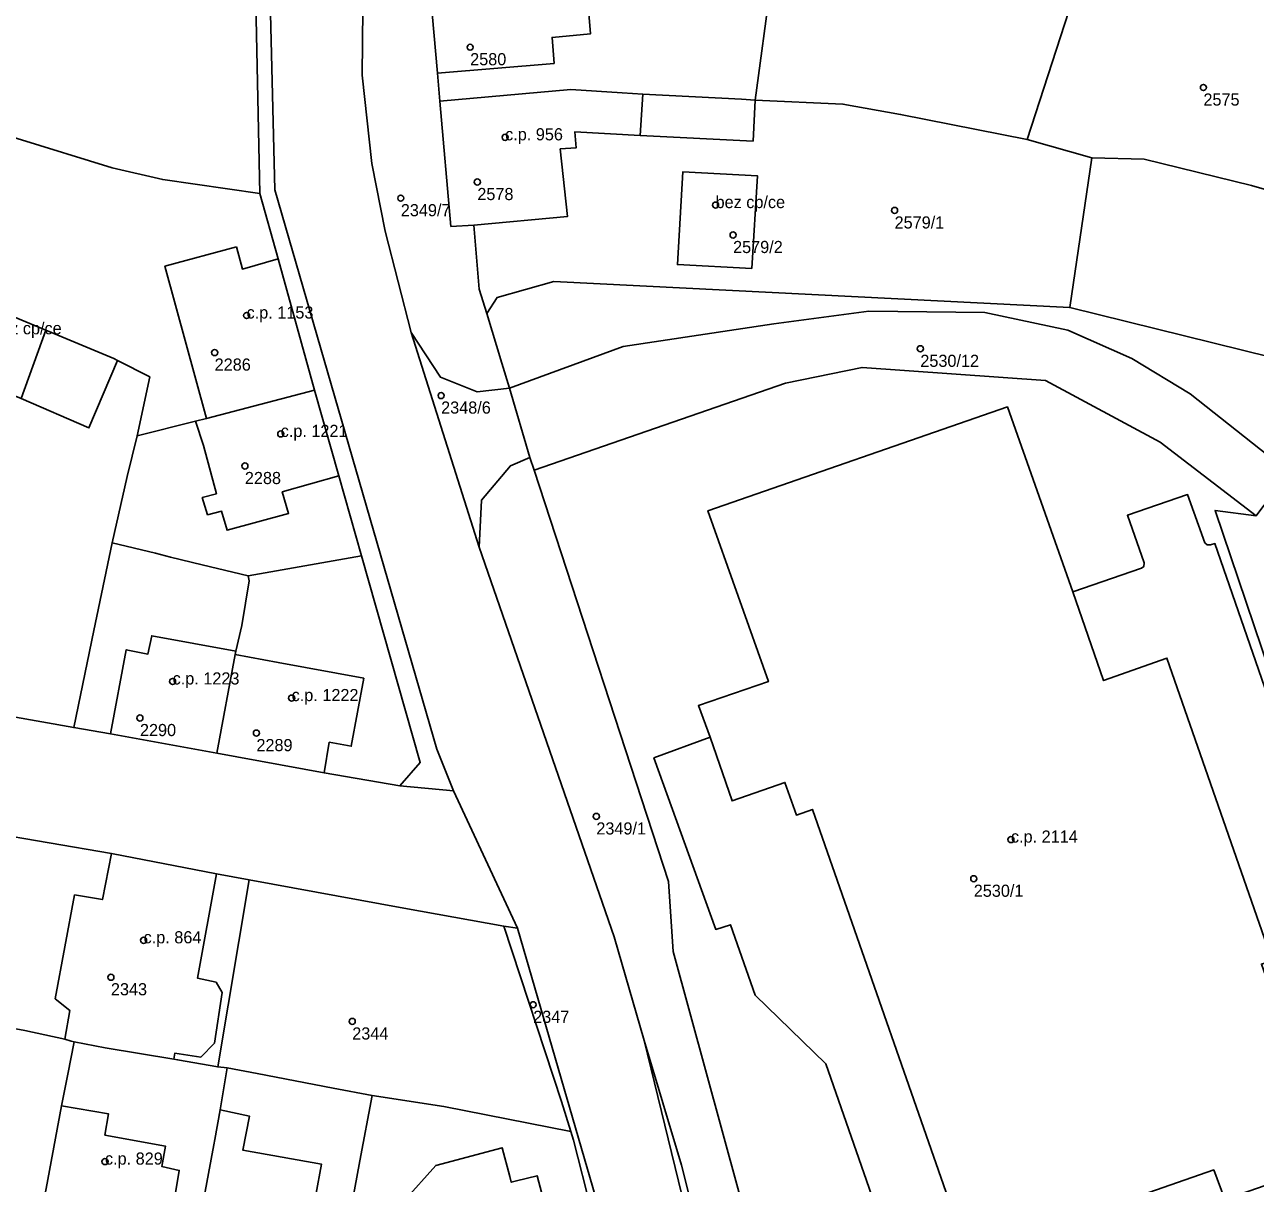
# Model space of a CAD drawing. Extents: x -878211 to -870363, y -1058464 to -1052522.
# Drawn here: x -874320.3 to -874218.9, y -1055380.5 to -1055285.1 of the extents above; entities that cross this region are included whole.
import ezdxf

# ---------------------------------------------------------------- set-up
doc = ezdxf.new("R2010")
doc.units = 0
for name, color, linetype in [('Definiční body', 7, 'Continuous'), ('Polygon budovy', 7, 'Continuous'), ('Polygon parcely', 7, 'Continuous')]:
    doc.layers.add(name, color=color, linetype=linetype)

msp = doc.modelspace()

# ---------------------------------------------------------------- linework, layer by layer
at = {"layer": 'Definiční body'}
for centre in [(-874283.59, -1055286.91994), (-874223.21, -1055290.23994), (-874280.71, -1055294.33994), (-874283, -1055298.01994), (-874289.3, -1055299.34994), (-874263.38, -1055299.91994), (-874248.64, -1055300.35994), (-874261.94, -1055302.37994), (-874302, -1055309.00994), (-874304.63, -1055312.05994), (-874246.52, -1055311.74994), (-874285.98, -1055315.59994), (-874299.19, -1055318.75994), (-874302.14, -1055321.39994), (-874308.09, -1055339.13994), (-874298.29, -1055340.50994), (-874310.78, -1055342.14994), (-874301.19, -1055343.38994), (-874273.2, -1055350.24994), (-874239.06, -1055352.15994), (-874242.12, -1055355.37994), (-874310.48, -1055360.44994), (-874313.17, -1055363.48994), (-874278.4, -1055365.75994), (-874293.3, -1055367.12994), (-874313.66, -1055378.66994)]:
    msp.add_circle(centre, 0.25, dxfattribs=at)
at = {"layer": 'Polygon budovy'}
for points in [[(-874286.85, -1055282.57), (-874286.28, -1055289.07), (-874276.68, -1055288.25), (-874276.84, -1055286.12), (-874273.67, -1055285.82), (-874274.03, -1055281.43), (-874274.23, -1055281.45)], [(-874286.08, -1055291.37), (-874285.17, -1055301.68), (-874283.3, -1055301.58), (-874275.58, -1055300.86), (-874276.17, -1055295.29), (-874274.85, -1055295.2), (-874274.97, -1055293.88), (-874269.6, -1055294.18), (-874269.37, -1055290.79), (-874271.07, -1055290.67), (-874275.29, -1055290.41)], [(-874266.52, -1055304.82), (-874260.4, -1055305.14), (-874259.93, -1055297.5), (-874266.08, -1055297.19)], [(-874302.84, -1055303.35), (-874308.73, -1055304.95), (-874305.3, -1055317.49), (-874296.41, -1055315.17), (-874299.4, -1055304.34), (-874302.34, -1055305.19)], [(-874328.09, -1055312.86), (-874324.67, -1055314.2), (-874320.55, -1055315.84), (-874318.52, -1055310.23), (-874325.95, -1055307.14)], [(-874305.3, -1055317.49), (-874306.2, -1055317.72), (-874305.54, -1055319.7), (-874304.48, -1055323.69), (-874305.65, -1055324), (-874305.21, -1055325.42), (-874304.06, -1055325.12), (-874303.6, -1055326.69), (-874298.54, -1055325.3), (-874299.06, -1055323.54), (-874294.4, -1055322.2), (-874296.41, -1055315.17)], [(-874259.03, -1055339.15), (-874264.8, -1055341.13), (-874263.82, -1055343.72), (-874262.02, -1055348.97), (-874257.67, -1055347.45), (-874256.73, -1055350.14), (-874255.41, -1055349.68), (-874242.59, -1055386.41), (-874222.36, -1055379.35), (-874221.45, -1055381.8), (-874217.49, -1055380.42), (-874212.66, -1055378.74), (-874218.44, -1055362.41), (-874217.54, -1055362.11), (-874226.21, -1055337.22), (-874231.43, -1055339.07), (-874233.97, -1055331.77), (-874239.35, -1055316.54), (-874264.01, -1055325.08)], [(-874313.21, -1055343.44), (-874304.44, -1055345.05), (-874302.94, -1055336.91), (-874302.89, -1055336.65), (-874309.81, -1055335.38), (-874310.12, -1055336.89), (-874311.91, -1055336.53)], [(-874304.44, -1055345.05), (-874295.62, -1055346.65), (-874295.19, -1055344.14), (-874293.38, -1055344.48), (-874292.35, -1055338.87), (-874299.39, -1055337.57), (-874302.94, -1055336.91)], [(-874316.97, -1055368.58), (-874316.45, -1055368.75), (-874316.2, -1055368.8), (-874313.64, -1055369.29), (-874307.98, -1055370.24), (-874307.9, -1055369.74), (-874305.77, -1055370.06), (-874304.64, -1055368.91), (-874304.02, -1055364.75), (-874304.51, -1055363.9), (-874306.04, -1055363.57), (-874304.49, -1055354.97), (-874313.13, -1055353.3), (-874313.87, -1055357.1), (-874316.16, -1055356.71), (-874317.76, -1055365.26), (-874316.56, -1055366.22)], [(-874317.24, -1055374.08), (-874319.23, -1055384.74), (-874314.52, -1055385.6), (-874314.57, -1055385.9), (-874310.41, -1055386.66), (-874309.45, -1055381.63), (-874307.97, -1055381.9), (-874307.55, -1055379.39), (-874308.97, -1055379.08), (-874308.68, -1055377.39), (-874313.67, -1055376.49), (-874313.36, -1055374.75)], [(-874304.69, -1055377.28), (-874306.52, -1055387.04), (-874302.3, -1055387.83), (-874302.34, -1055388.11), (-874297.71, -1055388.98), (-874295.83, -1055378.89), (-874302.31, -1055377.72), (-874301.77, -1055374.92), (-874304.18, -1055374.41), (-874304.61, -1055376.86)], [(-874275.33, -1055390.21), (-874278.08, -1055379.83), (-874279.77, -1055380.26), (-874280.2, -1055380.37), (-874280.33, -1055379.9), (-874280.96, -1055377.53), (-874286.41, -1055378.98), (-874289.03, -1055381.91), (-874288.47, -1055382.45), (-874289.91, -1055390.22), (-874285.46, -1055391.18), (-874285.37, -1055390.65), (-874277.15, -1055392.13)]]:
    msp.add_lwpolyline(points, close=True, dxfattribs=at)
at = {"layer": 'Polygon parcely'}
for points in [[(-874252.84, -1055435.94), (-874269.27, -1055368.7), (-874271.73, -1055360.17), (-874282.86, -1055328.07), (-874288.46, -1055310.42), (-874290.59, -1055302.08), (-874291.7, -1055296.5), (-874292.47, -1055289.23), (-874292.34, -1055275.58), (-874290.32, -1055241.19), (-874289.96, -1055229.01), (-874288.7, -1055207.04), (-874286.96, -1055188.95), (-874284.66, -1055173.78), (-874280.35, -1055150.59), (-874277.55, -1055138.09), (-874276.64, -1055134.12), (-874270.21, -1055106.4), (-874266.43, -1055088.38), (-874262.12, -1055067.71), (-874254.78, -1055024.39), (-874253.2, -1055012.81)], [(-874263.79, -1055016.81), (-874266.31, -1055034.06), (-874270.24, -1055064.27), (-874275.66, -1055087.03), (-874279.56, -1055105.36), (-874285.37, -1055132.62), (-874282.89, -1055133.24), (-874284.78, -1055142.37), (-874288.21, -1055158.34), (-874294.92, -1055201.7), (-874297.55, -1055225.12), (-874298.35, -1055235.62), (-874297.57, -1055235.61), (-874298.62, -1055254.24), (-874298.93, -1055255.74), (-874299.95, -1055256.81), (-874300.46, -1055266.25), (-874299.68, -1055298.66), (-874286.33, -1055344.71), (-874284.95, -1055348.14), (-874279.69, -1055359.44), (-874269.9, -1055393.17)], [(-874292.34, -1055275.58), (-874292.47, -1055289.23), (-874291.7, -1055296.5), (-874290.59, -1055302.08), (-874288.46, -1055310.42), (-874286.04, -1055314.09), (-874283, -1055315.3), (-874280.34, -1055314.98), (-874280.99, -1055312.93), (-874282.23, -1055308.85), (-874282.84, -1055306.83), (-874283.3, -1055301.58), (-874285.17, -1055301.68), (-874286.08, -1055291.37), (-874286.28, -1055289.07), (-874286.85, -1055282.57)], [(-874210.54, -1055314.2), (-874234.21, -1055308.36), (-874276.69, -1055306.2), (-874281.37, -1055307.53), (-874282.23, -1055308.85), (-874280.99, -1055312.93), (-874280.34, -1055314.98), (-874270.99, -1055311.55), (-874258.59, -1055309.69), (-874250.77, -1055308.65), (-874241.21, -1055308.77), (-874234.38, -1055310.21), (-874229.1, -1055312.54), (-874224.31, -1055315.47), (-874216, -1055322.02)], [(-874165.04, -1055381.24), (-874162.18, -1055369.45), (-874161.44, -1055364.08), (-874165.2, -1055363.36), (-874164.26, -1055359.22), (-874214.59, -1055347.71), (-874222.25, -1055325.06), (-874218.87, -1055325.49), (-874226.76, -1055319.43), (-874236.2, -1055314.37), (-874251.32, -1055313.29), (-874257.62, -1055314.57), (-874278.33, -1055321.74), (-874267.27, -1055355.62), (-874266.87, -1055361.36), (-874261.47, -1055381.17)], [(-874249.69, -1055383.84), (-874254.29, -1055370.63), (-874260.13, -1055364.96), (-874262.16, -1055359.17), (-874263.36, -1055359.55), (-874268.46, -1055345.43), (-874263.82, -1055343.72), (-874264.8, -1055341.13), (-874259.03, -1055339.15), (-874264.01, -1055325.08), (-874239.35, -1055316.54), (-874233.97, -1055331.77), (-874228.31, -1055329.82), (-874228.13, -1055329.68), (-874228.1, -1055329.37), (-874229.47, -1055325.45), (-874224.51, -1055323.76), (-874223.08, -1055327.72), (-874222.91, -1055327.89), (-874222.64, -1055327.9), (-874222.26, -1055327.79), (-874213.83, -1055352.09)], [(-874213.83, -1055352.09), (-874222.26, -1055327.79), (-874222.64, -1055327.9), (-874222.91, -1055327.89), (-874223.08, -1055327.72), (-874224.51, -1055323.76), (-874229.47, -1055325.45), (-874228.1, -1055329.37), (-874228.13, -1055329.68), (-874228.31, -1055329.82), (-874233.97, -1055331.77), (-874231.43, -1055339.07), (-874226.21, -1055337.22), (-874217.54, -1055362.11)], [(-874218.87, -1055325.49), (-874222.25, -1055325.06), (-874214.59, -1055347.71)], [(-874333.68, -1055349.78), (-874313.13, -1055353.3), (-874304.49, -1055354.97), (-874301.78, -1055355.48), (-874289.06, -1055357.8), (-874280.81, -1055359.3), (-874279.69, -1055359.44), (-874284.95, -1055348.14), (-874289.39, -1055347.72), (-874295.62, -1055346.65), (-874304.44, -1055345.05), (-874313.21, -1055343.44), (-874316.23, -1055342.94), (-874324.15, -1055341.54)], [(-874242.59, -1055386.41), (-874255.41, -1055349.68), (-874256.73, -1055350.14), (-874257.67, -1055347.45), (-874262.02, -1055348.97), (-874263.82, -1055343.72), (-874268.46, -1055345.43), (-874263.36, -1055359.55), (-874262.16, -1055359.17), (-874260.13, -1055364.96), (-874254.29, -1055370.63), (-874249.69, -1055383.84)]]:
    msp.add_lwpolyline(points, dxfattribs=at)
for points in [[(-874248.14, -1055292.46), (-874237.73, -1055294.52), (-874232.92, -1055279.7), (-874236.34, -1055278.56), (-874237.65, -1055282.34), (-874240.58, -1055281.26), (-874235.74, -1055266.21), (-874237.91, -1055265.47), (-874236.98, -1055261.98), (-874240.1, -1055260.93), (-874237.97, -1055254.45), (-874251.06, -1055250.13), (-874256.71, -1055269.02), (-874257.92, -1055275.34), (-874258.84, -1055281.7), (-874260.12, -1055291.27), (-874252.9, -1055291.6)], [(-874301.65, -1055266.15), (-874301.41, -1055275.38), (-874300.92, -1055298.97), (-874299.4, -1055304.34), (-874296.41, -1055315.17), (-874294.4, -1055322.2), (-874292.55, -1055328.81), (-874287.7, -1055345.81), (-874289.39, -1055347.72), (-874284.95, -1055348.14), (-874286.33, -1055344.71), (-874299.68, -1055298.66), (-874300.46, -1055266.25)], [(-874300.92, -1055298.97), (-874301.41, -1055275.38), (-874317.52, -1055275.79), (-874320.61, -1055275.87), (-874330.07, -1055276.11), (-874344.4, -1055273.05), (-874343.91, -1055270.7), (-874345.72, -1055270.23), (-874346.25, -1055272.57), (-874349.23, -1055285.88), (-874336.88, -1055289.5), (-874330.97, -1055291.33), (-874328.75, -1055292.01), (-874313.06, -1055296.85), (-874308.9, -1055297.82)], [(-874209.73, -1055301.06), (-874204.37, -1055285.03), (-874203.83, -1055283.42), (-874215.67, -1055279.24), (-874216.56, -1055281.36), (-874218.54, -1055280.69), (-874217.72, -1055278.53), (-874225.44, -1055276.22), (-874231.2, -1055274.37), (-874232.92, -1055279.7), (-874237.73, -1055294.52), (-874232.39, -1055296.04), (-874228.09, -1055296.15), (-874219.25, -1055298.31)], [(-874286.85, -1055282.57), (-874286.28, -1055289.07), (-874286.08, -1055291.37), (-874275.29, -1055290.41), (-874271.07, -1055290.67), (-874269.37, -1055290.79), (-874261.26, -1055291.21), (-874260.12, -1055291.27), (-874258.84, -1055281.7), (-874269.15, -1055281.07), (-874274.03, -1055281.43), (-874274.23, -1055281.45)], [(-874260.12, -1055291.27), (-874261.26, -1055291.21), (-874269.37, -1055290.79), (-874271.07, -1055290.67), (-874275.29, -1055290.41), (-874286.08, -1055291.37), (-874285.17, -1055301.68), (-874283.3, -1055301.58), (-874275.58, -1055300.86), (-874276.17, -1055295.29), (-874274.85, -1055295.2), (-874274.97, -1055293.88), (-874269.6, -1055294.18), (-874260.29, -1055294.65)], [(-874312.94, -1055312.55), (-874312.63, -1055312.72), (-874309.97, -1055314.06), (-874311, -1055318.93), (-874306.2, -1055317.72), (-874305.3, -1055317.49), (-874296.41, -1055315.17), (-874299.4, -1055304.34), (-874300.92, -1055298.97), (-874308.9, -1055297.82), (-874313.06, -1055296.85), (-874328.75, -1055292.01), (-874330.97, -1055291.33), (-874331.84, -1055298.48), (-874334.06, -1055304.19), (-874330.34, -1055305.36), (-874325.95, -1055307.14), (-874318.52, -1055310.23)], [(-874237.73, -1055294.52), (-874248.14, -1055292.46), (-874252.9, -1055291.6), (-874260.12, -1055291.27), (-874260.29, -1055294.65), (-874269.6, -1055294.18), (-874274.97, -1055293.88), (-874274.85, -1055295.2), (-874276.17, -1055295.29), (-874275.58, -1055300.86), (-874283.3, -1055301.58), (-874282.84, -1055306.83), (-874282.23, -1055308.85), (-874281.37, -1055307.53), (-874276.69, -1055306.2), (-874234.21, -1055308.36), (-874232.39, -1055296.04)], [(-874151.97, -1055335.12), (-874147.87, -1055323.98), (-874154.46, -1055321.31), (-874163.76, -1055317.94), (-874175.1, -1055313.95), (-874183.42, -1055310.58), (-874209.73, -1055301.06), (-874219.25, -1055298.31), (-874228.09, -1055296.15), (-874232.39, -1055296.04), (-874234.21, -1055308.36), (-874210.54, -1055314.2), (-874200.96, -1055317.92), (-874185.22, -1055323.99), (-874163.09, -1055330.95), (-874158.37, -1055333.21)], [(-874259.93, -1055297.5), (-874260.4, -1055305.14), (-874266.52, -1055304.82), (-874266.08, -1055297.19)], [(-874259.93, -1055297.5), (-874266.08, -1055297.19), (-874266.52, -1055304.82), (-874260.4, -1055305.14)], [(-874328.95, -1055315.16), (-874328.09, -1055312.86), (-874325.95, -1055307.14), (-874330.34, -1055305.36), (-874335.49, -1055328.77), (-874331.23, -1055329.59), (-874330.82, -1055327.47), (-874325.67, -1055328.44), (-874327.95, -1055340.78), (-874324.15, -1055341.54), (-874316.23, -1055342.94), (-874314.59, -1055334.95), (-874313.07, -1055327.74), (-874311.83, -1055322.27), (-874311, -1055318.93), (-874309.97, -1055314.06), (-874312.63, -1055312.72), (-874314.98, -1055318.27), (-874320.55, -1055315.84), (-874324.67, -1055314.2), (-874325.57, -1055316.47)], [(-874312.63, -1055312.72), (-874312.94, -1055312.55), (-874318.52, -1055310.23), (-874325.95, -1055307.14), (-874328.09, -1055312.86), (-874328.95, -1055315.16), (-874325.57, -1055316.47), (-874324.67, -1055314.2), (-874320.55, -1055315.84), (-874314.98, -1055318.27)], [(-874280.34, -1055314.98), (-874278.67, -1055320.71), (-874278.33, -1055321.74), (-874257.62, -1055314.57), (-874251.32, -1055313.29), (-874236.2, -1055314.37), (-874226.76, -1055319.43), (-874218.87, -1055325.49), (-874218.23, -1055324.64), (-874216, -1055322.02), (-874224.31, -1055315.47), (-874229.1, -1055312.54), (-874234.38, -1055310.21), (-874241.21, -1055308.77), (-874250.77, -1055308.65), (-874258.59, -1055309.69), (-874270.99, -1055311.55)], [(-874288.46, -1055310.42), (-874282.86, -1055328.07), (-874282.65, -1055324.21), (-874280.27, -1055321.39), (-874278.67, -1055320.71), (-874280.34, -1055314.98), (-874283, -1055315.3), (-874286.04, -1055314.09)], [(-874294.4, -1055322.2), (-874296.41, -1055315.17), (-874305.3, -1055317.49), (-874306.2, -1055317.72), (-874311, -1055318.93), (-874311.83, -1055322.27), (-874313.07, -1055327.74), (-874309.5, -1055328.59), (-874308.26, -1055328.92), (-874305.67, -1055329.53), (-874301.86, -1055330.43), (-874292.55, -1055328.81)], [(-874233.97, -1055331.77), (-874239.35, -1055316.54), (-874264.01, -1055325.08), (-874259.03, -1055339.15), (-874264.8, -1055341.13), (-874263.82, -1055343.72), (-874262.02, -1055348.97), (-874257.67, -1055347.45), (-874256.73, -1055350.14), (-874255.41, -1055349.68), (-874242.59, -1055386.41), (-874240.91, -1055391.07), (-874211.89, -1055380.91), (-874212.66, -1055378.74), (-874218.44, -1055362.41), (-874217.54, -1055362.11), (-874226.21, -1055337.22), (-874231.43, -1055339.07)], [(-874266.87, -1055361.36), (-874267.27, -1055355.62), (-874278.33, -1055321.74), (-874278.67, -1055320.71), (-874280.27, -1055321.39), (-874282.65, -1055324.21), (-874282.86, -1055328.07), (-874271.73, -1055360.17), (-874269.27, -1055368.7), (-874266.2, -1055378.97), (-874262.88, -1055392), (-874262.17, -1055393.88), (-874261.76, -1055394.29), (-874261.42, -1055394.97), (-874260.56, -1055395.59), (-874259.13, -1055395.99), (-874257.7, -1055396), (-874258.63, -1055393.88), (-874259.95, -1055389.41), (-874261.47, -1055381.17)], [(-874314.59, -1055334.95), (-874316.23, -1055342.94), (-874313.21, -1055343.44), (-874304.44, -1055345.05), (-874302.94, -1055336.91), (-874302.89, -1055336.65), (-874302.4, -1055334.53), (-874301.78, -1055330.86), (-874301.86, -1055330.43), (-874305.67, -1055329.53), (-874308.26, -1055328.92), (-874309.5, -1055328.59), (-874313.07, -1055327.74)], [(-874302.94, -1055336.91), (-874304.44, -1055345.05), (-874295.62, -1055346.65), (-874289.39, -1055347.72), (-874287.7, -1055345.81), (-874292.55, -1055328.81), (-874301.86, -1055330.43), (-874301.78, -1055330.86), (-874302.4, -1055334.53), (-874302.89, -1055336.65)], [(-874304.37, -1055370.87), (-874301.78, -1055355.48), (-874304.49, -1055354.97), (-874313.13, -1055353.3), (-874333.68, -1055349.78), (-874335.42, -1055359.27), (-874335.52, -1055359.89), (-874336.49, -1055364.91), (-874335.41, -1055365.12), (-874333.41, -1055365.5), (-874332.15, -1055365.74), (-874328.5, -1055366.43), (-874323.24, -1055367.33), (-874320.27, -1055367.88), (-874316.97, -1055368.58), (-874316.45, -1055368.75), (-874316.2, -1055368.8), (-874313.64, -1055369.29), (-874307.98, -1055370.24), (-874307.68, -1055370.29)], [(-874301.78, -1055355.48), (-874304.37, -1055370.87), (-874303.6, -1055370.96), (-874301.13, -1055371.42), (-874294.88, -1055372.62), (-874291.67, -1055373.24), (-874285.76, -1055374.13), (-874275.3, -1055376.18), (-874276.08, -1055373.72), (-874280.81, -1055359.3), (-874289.06, -1055357.8)], [(-874276.08, -1055373.72), (-874275.3, -1055376.18), (-874275.07, -1055376.91), (-874270.71, -1055394.04), (-874273.15, -1055396.91), (-874268.56, -1055397.77), (-874269.9, -1055393.17), (-874279.69, -1055359.44), (-874280.81, -1055359.3)], [(-874329.21, -1055370.29), (-874329.48, -1055371.79), (-874329.86, -1055373.58), (-874331.57, -1055382.49), (-874332.23, -1055386.09), (-874319.98, -1055388.27), (-874319.23, -1055384.74), (-874317.24, -1055374.08), (-874316.72, -1055371.48), (-874316.2, -1055368.8), (-874316.45, -1055368.75), (-874316.97, -1055368.58), (-874320.27, -1055367.88), (-874323.24, -1055367.33), (-874323.76, -1055370.15), (-874323.98, -1055371.28)], [(-874304.61, -1055376.86), (-874304.18, -1055374.41), (-874303.6, -1055370.96), (-874304.37, -1055370.87), (-874307.68, -1055370.29), (-874307.98, -1055370.24), (-874313.64, -1055369.29), (-874316.2, -1055368.8), (-874316.72, -1055371.48), (-874317.24, -1055374.08), (-874319.23, -1055384.74), (-874319.98, -1055388.27), (-874307.12, -1055390.52), (-874306.52, -1055387.04), (-874304.69, -1055377.28)], [(-874252.84, -1055435.94), (-874257.03, -1055414.12), (-874261.76, -1055394.29), (-874262.17, -1055393.88), (-874262.88, -1055392), (-874266.2, -1055378.97), (-874269.27, -1055368.7)], [(-874291.67, -1055373.24), (-874294.88, -1055372.62), (-874301.13, -1055371.42), (-874303.6, -1055370.96), (-874304.18, -1055374.41), (-874304.61, -1055376.86), (-874304.69, -1055377.28), (-874306.52, -1055387.04), (-874307.12, -1055390.52), (-874295.34, -1055392.74), (-874294.46, -1055388.3), (-874292.67, -1055378.62)], [(-874270.71, -1055394.04), (-874275.07, -1055376.91), (-874275.3, -1055376.18), (-874285.76, -1055374.13), (-874291.67, -1055373.24), (-874292.67, -1055378.62), (-874294.46, -1055388.3), (-874295.34, -1055392.74), (-874273.15, -1055396.91)]]:
    msp.add_lwpolyline(points, close=True, dxfattribs=at)

# ---------------------------------------------------------------- texts
at = {"layer": 'Definiční body'}
for s, p in [('2580', (-874283.59, -1055288.409)), ('2575', (-874223.21, -1055291.729)), ('c.p. 956', (-874280.71, -1055294.59)), ('2578', (-874283, -1055299.509)), ('2349/7', (-874289.3, -1055300.839)), ('bez cp/ce', (-874263.38, -1055300.169)), ('2579/1', (-874248.64, -1055301.849)), ('2579/2', (-874261.94, -1055303.869)), ('c.p. 1153', (-874302, -1055309.26)), ('bez cp/ce', (-874322.95, -1055310.56)), ('2286', (-874304.63, -1055313.549)), ('2530/12', (-874246.52, -1055313.239)), ('2348/6', (-874285.98, -1055317.089)), ('c.p. 1221', (-874299.19, -1055319.01)), ('2288', (-874302.14, -1055322.889)), ('c.p. 1223', (-874308.09, -1055339.389)), ('c.p. 1222', (-874298.29, -1055340.76)), ('2290', (-874310.78, -1055343.639)), ('2289', (-874301.19, -1055344.879)), ('2349/1', (-874273.2, -1055351.739)), ('c.p. 2114', (-874239.06, -1055352.409)), ('2530/1', (-874242.12, -1055356.869)), ('c.p. 864', (-874310.48, -1055360.7)), ('2343', (-874313.17, -1055364.979)), ('2347', (-874278.4, -1055367.249)), ('2344', (-874293.3, -1055368.619)), ('c.p. 829', (-874313.66, -1055378.919))]:
    msp.add_text(s, height=0.999996, dxfattribs=at).set_placement(p)

doc.saveas('drawing.dxf')
